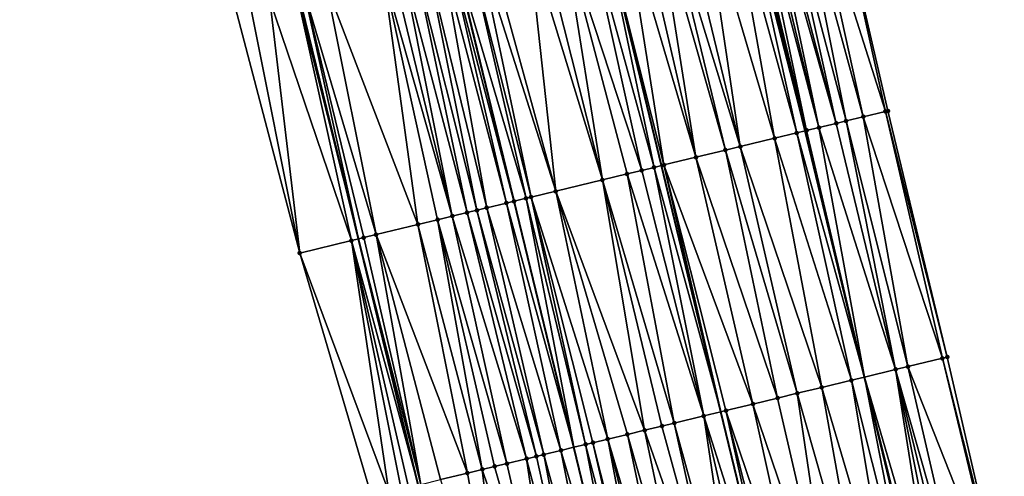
# Model space of a CAD drawing. Header units: feet. Extents: x 2004186 to 2014793, y 836912 to 864902.
# Tile 319 of 656: x 2010537 to 2010614, y 847268 to 847304. Entities that reach past the tile are written whole.
import ezdxf

# ---------------------------------------------------------------- set-up
doc = ezdxf.new("R2010")
doc.units = ezdxf.units.FT
doc.header["$LTSCALE"] = 100
doc.header["$MEASUREMENT"] = 0
for name, color, linetype, lineweight in [('EP_Travel Lane', 5, 'Continuous', 40), ('GPL_Skip Line', 2, 'Continuous', 40), ('Road Shots', 4, 'Continuous', 200), ('Road X-Section', 30, 'Continuous', 13)]:
    doc.layers.add(name, color=color, linetype=linetype, lineweight=lineweight)
doc.layers.add('I-77 SB_MM21-27-Surface-Border', color=7, linetype='Continuous')
doc.layers.add('I-77 SB_MM21-27-Surface-TIN', color=7, linetype='Continuous')

msp = doc.modelspace()

# ---------------------------------------------------------------- linework, layer by layer
at = {"layer": 'EP_Travel Lane'}
for points in [[(2010608.091378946, 847255.9501270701, 435.0121007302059), (2010603.394446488, 847275.3906890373, 434.9537945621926), (2010598.697513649, 847294.8312525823, 434.8961505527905), (2010594.000583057, 847314.2718068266, 434.8348474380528), (2010589.190720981, 847333.8803768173, 434.7601839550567), (2010584.182353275, 847353.2428890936, 434.6585365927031), (2010579.173935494, 847372.605594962, 434.6131880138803), (2010574.16553842, 847391.9682207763, 434.5445735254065), (2010569.039103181, 847411.4700085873, 434.4781928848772), (2010563.753789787, 847430.7588631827, 434.4026374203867), (2010558.468456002, 847450.0477921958, 434.3516094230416), (2010553.183134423, 847469.3366766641, 434.2858697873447), (2010547.781867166, 847488.7685210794, 434.2183601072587), (2010542.268788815, 847507.9936239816, 434.1532750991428), (2010536.755688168, 847527.2188046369, 434.1100472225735), (2010531.242614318, 847546.4438918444, 434.0405169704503)], [(2010568.141492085, 847266.8691364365, 433.6038975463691), (2010563.413541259, 847286.3022786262, 433.5727281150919), (2010558.685612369, 847305.7353306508, 433.5069775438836), (2010554.002863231, 847324.7645662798, 433.4408339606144), (2010549.033226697, 847344.1371373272, 433.3474596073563), (2010544.063586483, 847363.509722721, 433.2582551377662), (2010539.093930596, 847382.8823692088, 433.1867771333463), (2010534.134014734, 847401.9002741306, 433.1477865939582), (2010528.846882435, 847421.1886274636, 433.0713709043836), (2010523.559723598, 847440.4770776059, 433.026750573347), (2010518.272568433, 847459.765514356, 432.9778268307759), (2010512.997458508, 847478.6893602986, 432.90420897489), (2010507.435223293, 847497.9001719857, 432.8249358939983), (2010501.872985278, 847517.1109933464, 432.7483887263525), (2010496.310744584, 847536.3218239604, 432.6745083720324)]]:
    msp.add_polyline3d(points, dxfattribs=at)
at = {"layer": 'GPL_Skip Line'}
for points in [[(2010596.746246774, 847253.2076785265, 434.5645376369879), (2010592.049026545, 847272.648150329, 434.498719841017), (2010587.351797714, 847292.0886577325, 434.4466148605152), (2010582.654565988, 847311.5291771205, 434.3991260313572), (2010577.889383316, 847330.9526355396, 434.3357443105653), (2010572.876274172, 847350.313974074, 434.2487955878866), (2010567.863155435, 847369.6753496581, 434.1726220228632), (2010562.850011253, 847389.0368235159, 434.1250293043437), (2010557.764593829, 847408.3789562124, 434.0537638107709), (2010552.478721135, 847427.6676496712, 433.9758001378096), (2010547.192828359, 847446.9564164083, 433.9219558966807), (2010541.906942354, 847466.2451584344, 433.8599779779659), (2010536.53558436, 847485.5097937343, 433.7948865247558), (2010530.971944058, 847504.7202414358, 433.7267664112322), (2010525.4082939, 847523.9307231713, 433.6682218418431), (2010519.844656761, 847543.1411599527, 433.5970293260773)], [(2010585.139193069, 847250.4019683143, 434.1257069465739), (2010580.421065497, 847269.8374178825, 434.0705909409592), (2010575.702936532, 847289.2728731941, 434.0176316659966), (2010570.984810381, 847308.708316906, 433.9602819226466), (2010566.251671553, 847327.9377540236, 433.899035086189), (2010561.243294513, 847347.3003023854, 433.8078818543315), (2010556.234896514, 847366.6629317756, 433.7402924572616), (2010551.226490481, 847386.0255922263, 433.6817206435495), (2010546.192431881, 847405.2063266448, 433.626736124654), (2010540.91473325, 847424.4972799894, 433.5548544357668), (2010535.63701783, 847443.7882947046, 433.503136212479), (2010530.359326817, 847463.0792202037, 433.42210741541), (2010525.035118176, 847482.1773576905, 433.3471956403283), (2010519.452579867, 847501.382302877, 433.2714515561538), (2010513.870022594, 847520.5873133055, 433.2140708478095), (2010508.28748053, 847539.7922714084, 433.141995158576)]]:
    msp.add_polyline3d(points, dxfattribs=at)
at = {"layer": 'I-77 SB_MM21-27-Surface-Border', "color": 3, "linetype": 'ByBlock', "lineweight": -2}
for points in [[(2010537.901861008, 847548.3734999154, 434.2969934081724), (2010543.465499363, 847529.1630589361, 434.3670536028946), (2010549.029155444, 847509.9525567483, 434.4198438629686), (2010554.784894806, 847490.7977682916, 434.4942972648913), (2010560.230756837, 847471.2688848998, 434.5547133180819), (2010565.709528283, 847452.0330125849, 434.620206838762), (2010570.995420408, 847432.7442482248, 434.6747787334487), (2010576.088425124, 847413.4026213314, 434.7282799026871), (2010581.436470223, 847393.8517532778, 434.7942520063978), (2010586.449589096, 847374.490377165, 434.8702474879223), (2010591.269088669, 847355.0788855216, 434.9509261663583), (2010596.088601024, 847335.6673445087, 435.0172466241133), (2010600.733873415, 847315.8993769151, 435.0778965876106), (2010605.23669346, 847296.4119096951, 435.1348979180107), (2010609.933920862, 847276.9714082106, 435.1891929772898), (2010614.43675378, 847257.4838877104, 435.2256373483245)], [(2010564.444075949, 847265.9753165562, 433.4409948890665), (2010558.774834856, 847285.1808938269, 433.3625969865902), (2010553.688800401, 847304.5274321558, 433.3012278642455), (2010548.267261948, 847323.2786573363, 433.2157273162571), (2010542.86694586, 847342.539642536, 433.1025354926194), (2010537.853834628, 847361.9009891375, 433.0179328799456), (2010532.840706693, 847381.2624002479, 432.9520520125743), (2010527.867869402, 847400.1822567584, 432.8896436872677), (2010522.774893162, 847419.5237797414, 432.8019405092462), (2010517.874758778, 847438.9183314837, 432.7699891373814), (2010513.55328064, 847458.4714926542, 432.7487301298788), (2010509.065597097, 847477.5499058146, 432.7154625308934), (2010503.501965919, 847496.7603220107, 432.6384733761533), (2010498.514612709, 847516.1377822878, 432.5991657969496), (2010493.911453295, 847535.6265759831, 432.5768017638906)]]:
    msp.add_polyline3d(points, dxfattribs=at)
at = {"layer": 'I-77 SB_MM21-27-Surface-TIN', "color": 128, "linetype": 'ByBlock', "lineweight": -2}
for points in [[(2010598.984258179, 847315.4764743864, 435.0199251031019), (2010598.012248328, 847315.2415342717, 434.9899275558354), (2010603.292677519, 847295.9420139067, 435.0689063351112)], [(2010598.984258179, 847315.4764743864, 435.0199251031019), (2010605.042291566, 847296.3649213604, 435.1287779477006), (2010600.733873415, 847315.8993769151, 435.0778965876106)], [(2010598.984258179, 847315.4764743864, 435.0199251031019), (2010603.292677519, 847295.9420139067, 435.0689063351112), (2010605.042291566, 847296.3649213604, 435.1287779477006)], [(2010600.733873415, 847315.8993769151, 435.0778965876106), (2010605.042291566, 847296.3649213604, 435.1287779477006), (2010605.23669346, 847296.4119096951, 435.1348979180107)], [(2010595.679436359, 847314.6776296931, 434.8993278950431), (2010595.096228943, 847314.5366718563, 434.8837297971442), (2010599.793451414, 847295.0961907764, 434.945995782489)], [(2010596.06823883, 847314.7716118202, 434.913669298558), (2010595.679436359, 847314.6776296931, 434.8993278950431), (2010601.154259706, 847295.4251296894, 434.9967586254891)], [(2010595.679436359, 847314.6776296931, 434.8993278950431), (2010599.793451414, 847295.0961907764, 434.945995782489), (2010601.154259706, 847295.4251296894, 434.9967586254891)], [(2010596.845838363, 847314.95959846, 434.9509745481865), (2010596.06823883, 847314.7716118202, 434.913669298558), (2010601.154259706, 847295.4251296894, 434.9967586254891)], [(2010598.012248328, 847315.2415342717, 434.9899275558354), (2010596.845838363, 847314.95959846, 434.9509745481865), (2010601.931864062, 847295.6130963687, 435.0263768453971)], [(2010596.845838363, 847314.95959846, 434.9509745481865), (2010601.154259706, 847295.4251296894, 434.9967586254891), (2010601.931864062, 847295.6130963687, 435.0263768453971)], [(2010598.012248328, 847315.2415342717, 434.9899275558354), (2010601.931864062, 847295.6130963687, 435.0263768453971), (2010603.292677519, 847295.9420139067, 435.0689063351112)], [(2010592.76341652, 847313.9727691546, 434.7938531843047), (2010590.625004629, 847313.4558604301, 434.7122695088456), (2010596.294241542, 847294.2503004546, 434.7972045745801)], [(2010593.73542703, 847314.207706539, 434.8227990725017), (2010592.76341652, 847313.9727691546, 434.7938531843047), (2010598.043845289, 847294.6732505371, 434.873495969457)], [(2010592.76341652, 847313.9727691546, 434.7938531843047), (2010596.294241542, 847294.2503004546, 434.7972045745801), (2010598.043845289, 847294.6732505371, 434.873495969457)], [(2010593.73542703, 847314.207706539, 434.8227990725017), (2010598.697513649, 847294.8312525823, 434.8961505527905), (2010594.000583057, 847314.2718068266, 434.8348474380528)], [(2010593.73542703, 847314.207706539, 434.8227990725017), (2010598.043845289, 847294.6732505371, 434.873495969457), (2010598.697513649, 847294.8312525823, 434.8961505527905)], [(2010594.124227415, 847314.301697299, 434.8404656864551), (2010594.000583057, 847314.2718068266, 434.8348474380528), (2010598.821451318, 847294.8612102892, 434.9004459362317)], [(2010598.821451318, 847294.8612102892, 434.9004459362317), (2010594.000583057, 847314.2718068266, 434.8348474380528), (2010598.697513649, 847294.8312525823, 434.8961505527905)], [(2010594.707426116, 847314.4426912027, 434.8699560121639), (2010594.124227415, 847314.301697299, 434.8404656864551), (2010598.821451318, 847294.8612102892, 434.9004459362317)], [(2010595.096228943, 847314.5366718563, 434.8837297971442), (2010594.707426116, 847314.4426912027, 434.8699560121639), (2010599.793451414, 847295.0961907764, 434.945995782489)], [(2010594.707426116, 847314.4426912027, 434.8699560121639), (2010598.821451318, 847294.8612102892, 434.9004459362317), (2010599.793451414, 847295.0961907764, 434.945995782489)], [(2010590.625004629, 847313.4558604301, 434.7122695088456), (2010588.875391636, 847313.0329486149, 434.6507209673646), (2010593.572623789, 847293.5924274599, 434.6975400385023)], [(2010590.625004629, 847313.4558604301, 434.7122695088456), (2010593.572623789, 847293.5924274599, 434.6975400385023), (2010596.294241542, 847294.2503004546, 434.7972045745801)], [(2010586.931384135, 847312.5630178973, 434.5712787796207), (2010585.570581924, 847312.2340538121, 434.5108226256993), (2010590.073412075, 847292.7465447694, 434.5516881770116)], [(2010587.708989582, 847312.7509800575, 434.5991550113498), (2010586.931384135, 847312.5630178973, 434.5712787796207), (2010592.406219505, 847293.3104681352, 434.6495283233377)], [(2010586.931384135, 847312.5630178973, 434.5712787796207), (2010590.073412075, 847292.7465447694, 434.5516881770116), (2010592.406219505, 847293.3104681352, 434.6495283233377)], [(2010588.875391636, 847313.0329486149, 434.6507209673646), (2010587.708989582, 847312.7509800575, 434.5991550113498), (2010593.572623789, 847293.5924274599, 434.6975400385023)], [(2010587.708989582, 847312.7509800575, 434.5991550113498), (2010592.406219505, 847293.3104681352, 434.6495283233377), (2010593.572623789, 847293.5924274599, 434.6975400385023)], [(2010584.404173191, 847311.9521128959, 434.4699035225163), (2010582.654565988, 847311.5291771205, 434.3991260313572), (2010587.546199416, 847292.1356468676, 434.4530430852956)], [(2010585.570581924, 847312.2340538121, 434.5108226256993), (2010584.404173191, 847311.9521128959, 434.4699035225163), (2010590.073412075, 847292.7465447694, 434.5516881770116)], [(2010584.404173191, 847311.9521128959, 434.4699035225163), (2010587.546199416, 847292.1356468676, 434.4530430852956), (2010590.073412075, 847292.7465447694, 434.5516881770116)], [(2010579.544152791, 847310.7772929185, 434.2739237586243), (2010577.79454385, 847310.354364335, 434.2059163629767), (2010582.686169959, 847290.9608643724, 434.2714921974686)], [(2010581.488156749, 847311.247238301, 434.3590144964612), (2010579.544152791, 847310.7772929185, 434.2739237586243), (2010585.796584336, 847291.7127436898, 434.3948184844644)], [(2010579.544152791, 847310.7772929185, 434.2739237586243), (2010584.63018016, 847291.4307839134, 434.3466327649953), (2010585.796584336, 847291.7127436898, 434.3948184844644)], [(2010579.544152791, 847310.7772929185, 434.2739237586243), (2010582.686169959, 847290.9608643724, 434.2714921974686), (2010584.63018016, 847291.4307839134, 434.3466327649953)], [(2010581.488156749, 847311.247238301, 434.3590144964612), (2010586.76859261, 847291.9476903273, 434.427330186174), (2010582.654565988, 847311.5291771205, 434.3991260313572)], [(2010581.488156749, 847311.247238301, 434.3590144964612), (2010585.796584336, 847291.7127436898, 434.3948184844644), (2010586.76859261, 847291.9476903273, 434.427330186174)], [(2010586.76859261, 847291.9476903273, 434.427330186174), (2010587.351797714, 847292.0886577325, 434.4466148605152), (2010582.654565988, 847311.5291771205, 434.3991260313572)], [(2010587.546199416, 847292.1356468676, 434.4530430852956), (2010582.654565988, 847311.5291771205, 434.3991260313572), (2010587.351797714, 847292.0886577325, 434.4466148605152)], [(2010576.822535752, 847310.1194169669, 434.1731249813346), (2010573.712116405, 847309.3675582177, 434.0577266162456), (2010578.992540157, 847290.0680603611, 434.1453327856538)], [(2010577.79454385, 847310.354364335, 434.2059163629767), (2010576.822535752, 847310.1194169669, 434.1731249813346), (2010582.686169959, 847290.9608643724, 434.2714921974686)], [(2010576.822535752, 847310.1194169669, 434.1731249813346), (2010578.992540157, 847290.0680603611, 434.1453327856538), (2010582.686169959, 847290.9608643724, 434.2714921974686)], [(2010573.712116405, 847309.3675582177, 434.0577266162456), (2010572.934508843, 847309.1796048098, 434.033221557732), (2010578.992540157, 847290.0680603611, 434.1453327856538)], [(2010570.018483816, 847308.4747657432, 433.9360173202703), (2010568.852077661, 847308.1928141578, 433.8909887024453), (2010573.549303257, 847288.7523201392, 433.9482251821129)], [(2010570.601691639, 847308.6157218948, 433.9509663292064), (2010570.018483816, 847308.4747657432, 433.9360173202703), (2010575.104521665, 847289.1282133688, 433.992004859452)], [(2010570.018483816, 847308.4747657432, 433.9360173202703), (2010573.549303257, 847288.7523201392, 433.9482251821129), (2010575.104521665, 847289.1282133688, 433.992004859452)], [(2010570.601691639, 847308.6157218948, 433.9509663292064), (2010575.687723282, 847289.2691952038, 434.0168475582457), (2010570.984810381, 847308.708316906, 433.9602819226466)], [(2010570.601691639, 847308.6157218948, 433.9509663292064), (2010575.104521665, 847289.1282133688, 433.992004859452), (2010575.687723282, 847289.2691952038, 434.0168475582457)], [(2010570.990497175, 847308.709691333, 433.960420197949), (2010570.984810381, 847308.708316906, 433.9602819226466), (2010575.702936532, 847289.2728731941, 434.0176316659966)], [(2010575.687723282, 847289.2691952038, 434.0168475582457), (2010575.702936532, 847289.2728731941, 434.0176316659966), (2010570.984810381, 847308.708316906, 433.9602819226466)], [(2010572.156901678, 847308.9916497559, 434.0080824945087), (2010570.990497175, 847308.709691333, 433.960420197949), (2010576.659720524, 847289.5041874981, 434.0669453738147)], [(2010570.990497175, 847308.709691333, 433.960420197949), (2010575.702936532, 847289.2728731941, 434.0176316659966), (2010576.659720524, 847289.5041874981, 434.0669453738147)], [(2010572.934508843, 847309.1796048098, 434.033221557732), (2010572.156901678, 847308.9916497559, 434.0080824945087), (2010577.048522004, 847289.5981737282, 434.0828677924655)], [(2010572.156901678, 847308.9916497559, 434.0080824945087), (2010576.659720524, 847289.5041874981, 434.0669453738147), (2010577.048522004, 847289.5981737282, 434.0828677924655)], [(2010572.934508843, 847309.1796048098, 434.033221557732), (2010577.048522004, 847289.5981737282, 434.0828677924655), (2010578.992540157, 847290.0680603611, 434.1453327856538)], [(2010566.908058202, 847307.7229329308, 433.8306092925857), (2010566.130456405, 847307.534955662, 433.7969135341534), (2010570.827689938, 847288.0944287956, 433.8414929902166)], [(2010567.880067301, 847307.9578761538, 433.8618041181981), (2010566.908058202, 847307.7229329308, 433.8306092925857), (2010571.994093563, 847288.3763908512, 433.8905567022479)], [(2010566.908058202, 847307.7229329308, 433.8306092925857), (2010570.827689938, 847288.0944287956, 433.8414929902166), (2010571.994093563, 847288.3763908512, 433.8905567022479)], [(2010568.852077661, 847308.1928141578, 433.8909887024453), (2010567.880067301, 847307.9578761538, 433.8618041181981), (2010572.771696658, 847288.5643627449, 433.9221834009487)], [(2010567.880067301, 847307.9578761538, 433.8618041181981), (2010571.994093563, 847288.3763908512, 433.8905567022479), (2010572.771696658, 847288.5643627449, 433.9221834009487)], [(2010568.852077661, 847308.1928141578, 433.8909887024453), (2010572.771696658, 847288.5643627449, 433.9221834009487), (2010573.549303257, 847288.7523201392, 433.9482251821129)], [(2010565.35285197, 847307.3469893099, 433.7674226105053), (2010560.881615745, 847306.2662271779, 433.6149494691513), (2010568.106068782, 847287.4365698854, 433.747253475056)], [(2010566.130456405, 847307.534955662, 433.7969135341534), (2010565.35285197, 847307.3469893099, 433.7674226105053), (2010570.827689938, 847288.0944287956, 433.8414929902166)], [(2010565.35285197, 847307.3469893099, 433.7674226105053), (2010569.661281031, 847287.8124886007, 433.8008497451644), (2010570.827689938, 847288.0944287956, 433.8414929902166)], [(2010565.35285197, 847307.3469893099, 433.7674226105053), (2010568.106068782, 847287.4365698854, 433.747253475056), (2010569.661281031, 847287.8124886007, 433.8008497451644)], [(2010560.881615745, 847306.2662271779, 433.6149494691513), (2010559.132019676, 847305.84324532, 433.5264219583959), (2010564.80124124, 847286.6377488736, 433.6357722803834)], [(2010560.881615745, 847306.2662271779, 433.6149494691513), (2010564.80124124, 847286.6377488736, 433.6357722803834), (2010568.106068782, 847287.4365698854, 433.747253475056)], [(2010558.548818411, 847305.7022620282, 433.5010191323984), (2010556.410404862, 847305.185360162, 433.4220770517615), (2010562.857238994, 847286.1677964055, 433.5479488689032)], [(2010558.548818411, 847305.7022620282, 433.5010191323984), (2010563.413541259, 847286.3022786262, 433.5727281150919), (2010558.685612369, 847305.7353306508, 433.5069775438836)], [(2010558.548818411, 847305.7022620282, 433.5010191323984), (2010562.857238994, 847286.1677964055, 433.5479488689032), (2010563.413541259, 847286.3022786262, 433.5727281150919)], [(2010559.132019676, 847305.84324532, 433.5264219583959), (2010558.685612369, 847305.7353306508, 433.5069775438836), (2010563.413541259, 847286.3022786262, 433.5727281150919)], [(2010559.132019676, 847305.84324532, 433.5264219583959), (2010563.413541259, 847286.3022786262, 433.5727281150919), (2010563.829240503, 847286.4027710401, 433.5912445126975)], [(2010559.132019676, 847305.84324532, 433.5264219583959), (2010563.829240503, 847286.4027710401, 433.5912445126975), (2010564.80124124, 847286.6377488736, 433.6357722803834)], [(2010554.85520408, 847304.8093939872, 433.3502031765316), (2010553.688800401, 847304.5274321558, 433.3012278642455), (2010558.774834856, 847285.1808938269, 433.3625969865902)], [(2010556.410404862, 847305.185360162, 433.4220770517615), (2010554.85520408, 847304.8093939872, 433.3502031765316), (2010558.774834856, 847285.1808938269, 433.3625969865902)], [(2010556.410404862, 847305.185360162, 433.4220770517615), (2010558.774834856, 847285.1808938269, 433.3625969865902), (2010562.857238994, 847286.1677964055, 433.5479488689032)], [(2010605.042291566, 847296.3649213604, 435.1287779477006), (2010603.292677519, 847295.9420139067, 435.0689063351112), (2010609.545117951, 847276.8774279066, 435.1755550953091)], [(2010605.042291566, 847296.3649213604, 435.1287779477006), (2010609.933920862, 847276.9714082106, 435.1891929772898), (2010605.23669346, 847296.4119096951, 435.1348979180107)], [(2010605.042291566, 847296.3649213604, 435.1287779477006), (2010609.545117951, 847276.8774279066, 435.1755550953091), (2010609.933920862, 847276.9714082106, 435.1891929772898)], [(2010601.154259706, 847295.4251296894, 434.9967586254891), (2010599.793451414, 847295.0961907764, 434.945995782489), (2010605.851486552, 847275.9846305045, 435.0519599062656)], [(2010601.931864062, 847295.6130963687, 435.0263768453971), (2010601.154259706, 847295.4251296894, 434.9967586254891), (2010605.851486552, 847275.9846305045, 435.0519599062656)], [(2010603.292677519, 847295.9420139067, 435.0689063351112), (2010601.931864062, 847295.6130963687, 435.0263768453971), (2010606.823491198, 847276.2195921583, 435.0902507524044)], [(2010601.931864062, 847295.6130963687, 435.0263768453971), (2010605.851486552, 847275.9846305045, 435.0519599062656), (2010606.823491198, 847276.2195921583, 435.0902507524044)], [(2010603.292677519, 847295.9420139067, 435.0689063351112), (2010606.823491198, 847276.2195921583, 435.0902507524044), (2010609.545117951, 847276.8774279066, 435.1755550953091)], [(2010598.043845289, 847294.6732505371, 434.873495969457), (2010596.294241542, 847294.2503004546, 434.7972045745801), (2010602.352271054, 847275.1387634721, 434.9121568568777)], [(2010598.043845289, 847294.6732505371, 434.873495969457), (2010603.394446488, 847275.3906890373, 434.9537945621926), (2010598.697513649, 847294.8312525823, 434.8961505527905)], [(2010598.043845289, 847294.6732505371, 434.873495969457), (2010602.352271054, 847275.1387634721, 434.9121568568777), (2010603.394446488, 847275.3906890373, 434.9537945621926)], [(2010598.821451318, 847294.8612102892, 434.9004459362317), (2010598.697513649, 847294.8312525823, 434.8961505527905), (2010603.394446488, 847275.3906890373, 434.9537945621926)], [(2010599.793451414, 847295.0961907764, 434.945995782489), (2010598.821451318, 847294.8612102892, 434.9004459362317), (2010603.394446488, 847275.3906890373, 434.9537945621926)], [(2010599.793451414, 847295.0961907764, 434.945995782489), (2010603.394446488, 847275.3906890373, 434.9537945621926), (2010605.851486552, 847275.9846305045, 435.0519599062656)], [(2010596.294241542, 847294.2503004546, 434.7972045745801), (2010593.572623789, 847293.5924274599, 434.6975400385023), (2010600.019461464, 847274.574849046, 434.8177718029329)], [(2010596.294241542, 847294.2503004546, 434.7972045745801), (2010600.019461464, 847274.574849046, 434.8177718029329), (2010602.352271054, 847275.1387634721, 434.9121568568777)], [(2010592.406219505, 847293.3104681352, 434.6495283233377), (2010590.073412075, 847292.7465447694, 434.5516881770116), (2010596.520244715, 847273.72898719, 434.6799625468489)], [(2010593.572623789, 847293.5924274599, 434.6975400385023), (2010592.406219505, 847293.3104681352, 434.6495283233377), (2010598.075451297, 847274.1049293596, 434.7425849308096)], [(2010592.406219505, 847293.3104681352, 434.6495283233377), (2010596.520244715, 847273.72898719, 434.6799625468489), (2010598.075451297, 847274.1049293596, 434.7425849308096)], [(2010593.572623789, 847293.5924274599, 434.6975400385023), (2010598.075451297, 847274.1049293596, 434.7425849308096), (2010600.019461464, 847274.574849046, 434.8177718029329)], [(2010587.546199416, 847292.1356468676, 434.4530430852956), (2010587.351797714, 847292.0886577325, 434.4466148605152), (2010592.049026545, 847272.648150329, 434.498719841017)], [(2010590.073412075, 847292.7465447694, 434.5516881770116), (2010587.546199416, 847292.1356468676, 434.4530430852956), (2010594.576241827, 847273.2590373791, 434.5931723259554)], [(2010587.546199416, 847292.1356468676, 434.4530430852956), (2010592.049026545, 847272.648150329, 434.498719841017), (2010592.437829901, 847272.7421287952, 434.5116498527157)], [(2010587.546199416, 847292.1356468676, 434.4530430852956), (2010592.437829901, 847272.7421287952, 434.5116498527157), (2010594.576241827, 847273.2590373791, 434.5931723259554)], [(2010590.073412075, 847292.7465447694, 434.5516881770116), (2010594.576241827, 847273.2590373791, 434.5931723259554), (2010596.520244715, 847273.72898719, 434.6799625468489)], [(2010584.63018016, 847291.4307839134, 434.3466327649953), (2010582.686169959, 847290.9608643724, 434.2714921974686), (2010588.355405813, 847271.7553087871, 434.3581229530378)], [(2010585.796584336, 847291.7127436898, 434.3948184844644), (2010584.63018016, 847291.4307839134, 434.3466327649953), (2010590.688214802, 847272.3192256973, 434.4534648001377)], [(2010584.63018016, 847291.4307839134, 434.3466327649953), (2010588.355405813, 847271.7553087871, 434.3581229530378), (2010590.688214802, 847272.3192256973, 434.4534648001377)], [(2010586.76859261, 847291.9476903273, 434.427330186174), (2010585.796584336, 847291.7127436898, 434.3948184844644), (2010590.688214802, 847272.3192256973, 434.4534648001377)], [(2010586.76859261, 847291.9476903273, 434.427330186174), (2010592.049026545, 847272.648150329, 434.498719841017), (2010587.351797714, 847292.0886577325, 434.4466148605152)], [(2010586.76859261, 847291.9476903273, 434.427330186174), (2010590.688214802, 847272.3192256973, 434.4534648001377), (2010592.049026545, 847272.648150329, 434.498719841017)], [(2010582.686169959, 847290.9608643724, 434.2714921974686), (2010578.992540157, 847290.0680603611, 434.1453327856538), (2010586.022588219, 847271.191427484, 434.2764962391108)], [(2010582.686169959, 847290.9608643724, 434.2714921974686), (2010587.383402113, 847271.5203432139, 434.3183224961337), (2010588.355405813, 847271.7553087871, 434.3581229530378)], [(2010582.686169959, 847290.9608643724, 434.2714921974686), (2010586.022588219, 847271.191427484, 434.2764962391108), (2010587.383402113, 847271.5203432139, 434.3183224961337)], [(2010578.992540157, 847290.0680603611, 434.1453327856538), (2010577.048522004, 847289.5981737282, 434.0828677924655), (2010583.106571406, 847270.4865544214, 434.1662070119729)], [(2010578.992540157, 847290.0680603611, 434.1453327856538), (2010584.66178101, 847270.8624840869, 434.2240131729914), (2010586.022588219, 847271.191427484, 434.2764962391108)], [(2010578.992540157, 847290.0680603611, 434.1453327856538), (2010583.106571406, 847270.4865544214, 434.1662070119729), (2010584.66178101, 847270.8624840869, 434.2240131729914)], [(2010575.104521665, 847289.1282133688, 433.992004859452), (2010573.549303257, 847288.7523201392, 433.9482251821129), (2010579.4129489, 847269.5937202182, 434.0284367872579)], [(2010575.687723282, 847289.2691952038, 434.0168475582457), (2010575.104521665, 847289.1282133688, 433.992004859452), (2010580.421065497, 847269.8374178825, 434.0705909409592)], [(2010575.104521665, 847289.1282133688, 433.992004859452), (2010579.4129489, 847269.5937202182, 434.0284367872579), (2010580.421065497, 847269.8374178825, 434.0705909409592)], [(2010575.687723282, 847289.2691952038, 434.0168475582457), (2010580.421065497, 847269.8374178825, 434.0705909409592), (2010575.702936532, 847289.2728731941, 434.0176316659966)], [(2010576.659720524, 847289.5041874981, 434.0669453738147), (2010575.702936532, 847289.2728731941, 434.0176316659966), (2010580.421065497, 847269.8374178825, 434.0705909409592)], [(2010577.048522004, 847289.5981737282, 434.0828677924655), (2010576.659720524, 847289.5041874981, 434.0669453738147), (2010581.35695524, 847270.0636557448, 434.1097249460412)], [(2010576.659720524, 847289.5041874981, 434.0669453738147), (2010580.421065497, 847269.8374178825, 434.0705909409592), (2010581.35695524, 847270.0636557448, 434.1097249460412)], [(2010577.048522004, 847289.5981737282, 434.0828677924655), (2010581.940159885, 847270.204625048, 434.1297377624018), (2010583.106571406, 847270.4865544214, 434.1662070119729)], [(2010577.048522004, 847289.5981737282, 434.0828677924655), (2010581.35695524, 847270.0636557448, 434.1097249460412), (2010581.940159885, 847270.204625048, 434.1297377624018)], [(2010571.994093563, 847288.3763908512, 433.8905567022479), (2010570.827689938, 847288.0944287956, 433.8414929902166), (2010576.691330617, 847268.9358494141, 433.9296297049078)], [(2010572.771696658, 847288.5643627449, 433.9221834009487), (2010571.994093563, 847288.3763908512, 433.8905567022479), (2010577.468937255, 847269.1238066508, 433.955606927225)], [(2010571.994093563, 847288.3763908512, 433.8905567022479), (2010576.691330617, 847268.9358494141, 433.9296297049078), (2010577.468937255, 847269.1238066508, 433.955606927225)], [(2010573.549303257, 847288.7523201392, 433.9482251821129), (2010572.771696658, 847288.5643627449, 433.9221834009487), (2010578.052142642, 847269.2647728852, 433.9744377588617)], [(2010572.771696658, 847288.5643627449, 433.9221834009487), (2010577.468937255, 847269.1238066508, 433.955606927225), (2010578.052142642, 847269.2647728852, 433.9744377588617)], [(2010573.549303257, 847288.7523201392, 433.9482251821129), (2010578.052142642, 847269.2647728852, 433.9744377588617), (2010579.4129489, 847269.5937202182, 434.0284367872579)], [(2010569.661281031, 847287.8124886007, 433.8008497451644), (2010568.106068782, 847287.4365698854, 433.747253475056), (2010573.192110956, 847268.089999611, 433.7964629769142)], [(2010570.827689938, 847288.0944287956, 433.8414929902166), (2010569.661281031, 847287.8124886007, 433.8008497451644), (2010575.136125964, 847268.5598992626, 433.8639327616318)], [(2010569.661281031, 847287.8124886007, 433.8008497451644), (2010574.164118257, 847268.3249502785, 433.8305220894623), (2010575.136125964, 847268.5598992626, 433.8639327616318)], [(2010569.661281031, 847287.8124886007, 433.8008497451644), (2010573.192110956, 847268.089999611, 433.7964629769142), (2010574.164118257, 847268.3249502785, 433.8305220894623)], [(2010570.827689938, 847288.0944287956, 433.8414929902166), (2010575.136125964, 847268.5598992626, 433.8639327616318), (2010576.691330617, 847268.9358494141, 433.9296297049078)], [(2010568.106068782, 847287.4365698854, 433.747253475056), (2010564.80124124, 847286.6377488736, 433.6357722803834), (2010572.025703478, 847267.8080535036, 433.7535481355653)], [(2010568.106068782, 847287.4365698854, 433.747253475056), (2010572.025703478, 847267.8080535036, 433.7535481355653), (2010573.192110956, 847268.089999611, 433.7964629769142)], [(2010562.857238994, 847286.1677964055, 433.5479488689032), (2010558.774834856, 847285.1808938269, 433.3625969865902), (2010565.80487514, 847266.3042931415, 433.5062614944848)], [(2010562.857238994, 847286.1677964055, 433.5479488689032), (2010568.141492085, 847266.8691364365, 433.6038975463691), (2010563.413541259, 847286.3022786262, 433.5727281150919)], [(2010562.857238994, 847286.1677964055, 433.5479488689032), (2010567.360076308, 847266.6802577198, 433.5775153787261), (2010568.141492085, 847266.8691364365, 433.6038975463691)], [(2010562.857238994, 847286.1677964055, 433.5479488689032), (2010566.776873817, 847266.5392795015, 433.554068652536), (2010567.360076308, 847266.6802577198, 433.5775153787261)], [(2010562.857238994, 847286.1677964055, 433.5479488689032), (2010565.80487514, 847266.3042931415, 433.5062614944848), (2010566.776873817, 847266.5392795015, 433.554068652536)], [(2010563.829240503, 847286.4027710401, 433.5912445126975), (2010563.413541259, 847286.3022786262, 433.5727281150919), (2010568.332084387, 847266.9152051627, 433.6103323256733)], [(2010568.332084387, 847266.9152051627, 433.6103323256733), (2010563.413541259, 847286.3022786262, 433.5727281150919), (2010568.141492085, 847266.8691364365, 433.6038975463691)], [(2010564.80124124, 847286.6377488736, 433.6357722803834), (2010563.829240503, 847286.4027710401, 433.5912445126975), (2010568.332084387, 847266.9152051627, 433.6103323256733)], [(2010564.80124124, 847286.6377488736, 433.6357722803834), (2010569.887287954, 847267.2911598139, 433.6777625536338), (2010572.025703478, 847267.8080535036, 433.7535481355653)], [(2010564.80124124, 847286.6377488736, 433.6357722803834), (2010568.332084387, 847266.9152051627, 433.6103323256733), (2010569.887287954, 847267.2911598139, 433.6777625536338)], [(2010558.774834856, 847285.1808938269, 433.3625969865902), (2010564.444075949, 847265.9753165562, 433.4409948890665), (2010565.80487514, 847266.3042931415, 433.5062614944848)], [(2010609.545117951, 847276.8774279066, 435.1755550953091), (2010606.823491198, 847276.2195921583, 435.0902507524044), (2010614.242352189, 847257.4368981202, 435.219034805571)], [(2010609.545117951, 847276.8774279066, 435.1755550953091), (2010614.43675378, 847257.4838877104, 435.2256373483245), (2010609.933920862, 847276.9714082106, 435.1891929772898)], [(2010609.545117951, 847276.8774279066, 435.1755550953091), (2010614.242352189, 847257.4368981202, 435.219034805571), (2010614.43675378, 847257.4838877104, 435.2256373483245)], [(2010605.851486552, 847275.9846305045, 435.0519599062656), (2010603.394446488, 847275.3906890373, 434.9537945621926), (2010608.993502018, 847256.1682090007, 435.0522515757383)], [(2010606.823491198, 847276.2195921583, 435.0902507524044), (2010605.851486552, 847275.9846305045, 435.0519599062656), (2010611.326319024, 847256.7320927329, 435.1348134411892)], [(2010605.851486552, 847275.9846305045, 435.0519599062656), (2010610.548713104, 847256.5441325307, 435.1076940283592), (2010611.326319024, 847256.7320927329, 435.1348134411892)], [(2010605.851486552, 847275.9846305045, 435.0519599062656), (2010609.771107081, 847256.3561727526, 435.0807381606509), (2010610.548713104, 847256.5441325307, 435.1076940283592)], [(2010605.851486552, 847275.9846305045, 435.0519599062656), (2010608.993502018, 847256.1682090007, 435.0522515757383), (2010609.771107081, 847256.3561727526, 435.0807381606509)], [(2010606.823491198, 847276.2195921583, 435.0902507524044), (2010611.326319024, 847256.7320927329, 435.1348134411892), (2010614.242352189, 847257.4368981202, 435.219034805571)], [(2010602.352271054, 847275.1387634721, 434.9121568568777), (2010600.019461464, 847274.574849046, 434.8177718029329), (2010605.688694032, 847255.3693070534, 434.9096128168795)], [(2010602.352271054, 847275.1387634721, 434.9121568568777), (2010607.243898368, 847255.7452585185, 434.9758153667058), (2010603.394446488, 847275.3906890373, 434.9537945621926)], [(2010602.352271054, 847275.1387634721, 434.9121568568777), (2010605.688694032, 847255.3693070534, 434.9096128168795), (2010607.243898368, 847255.7452585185, 434.9758153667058)], [(2010607.243898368, 847255.7452585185, 434.9758153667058), (2010608.091378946, 847255.9501270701, 435.0121007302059), (2010603.394446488, 847275.3906890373, 434.9537945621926)], [(2010608.215900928, 847255.9802288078, 435.0174322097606), (2010603.394446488, 847275.3906890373, 434.9537945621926), (2010608.091378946, 847255.9501270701, 435.0121007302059)], [(2010608.993502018, 847256.1682090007, 435.0522515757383), (2010603.394446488, 847275.3906890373, 434.9537945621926), (2010608.215900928, 847255.9802288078, 435.0174322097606)], [(2010600.019461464, 847274.574849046, 434.8177718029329), (2010598.075451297, 847274.1049293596, 434.7425849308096), (2010603.550282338, 847254.852397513, 434.8277222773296)], [(2010600.019461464, 847274.574849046, 434.8177718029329), (2010603.550282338, 847254.852397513, 434.8277222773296), (2010605.688694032, 847255.3693070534, 434.9096128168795)], [(2010596.520244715, 847273.72898719, 434.6799625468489), (2010594.576241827, 847273.2590373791, 434.5931723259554), (2010601.023068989, 847254.241502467, 434.7301903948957)], [(2010598.075451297, 847274.1049293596, 434.7425849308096), (2010596.520244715, 847273.72898719, 434.6799625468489), (2010601.023068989, 847254.241502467, 434.7301903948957)], [(2010598.075451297, 847274.1049293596, 434.7425849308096), (2010601.023068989, 847254.241502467, 434.7301903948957), (2010603.550282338, 847254.852397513, 434.8277222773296)], [(2010592.437829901, 847272.7421287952, 434.5116498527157), (2010592.049026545, 847272.648150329, 434.498719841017), (2010596.746246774, 847253.2076785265, 434.5645376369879)], [(2010594.576241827, 847273.2590373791, 434.5931723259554), (2010592.437829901, 847272.7421287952, 434.5116498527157), (2010598.884659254, 847253.7245848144, 434.6451752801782)], [(2010592.437829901, 847272.7421287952, 434.5116498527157), (2010596.746246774, 847253.2076785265, 434.5645376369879), (2010597.329449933, 847253.348653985, 434.5869211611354)], [(2010592.437829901, 847272.7421287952, 434.5116498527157), (2010597.329449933, 847253.348653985, 434.5869211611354), (2010598.884659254, 847253.7245848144, 434.6451752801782)], [(2010594.576241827, 847273.2590373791, 434.5931723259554), (2010598.884659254, 847253.7245848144, 434.6451752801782), (2010601.023068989, 847254.241502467, 434.7301903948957)], [(2010590.688214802, 847272.3192256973, 434.4534648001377), (2010588.355405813, 847271.7553087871, 434.3581229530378), (2010593.635835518, 847252.4557862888, 434.4362508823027)], [(2010590.688214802, 847272.3192256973, 434.4534648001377), (2010596.746246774, 847253.2076785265, 434.5645376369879), (2010592.049026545, 847272.648150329, 434.498719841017)], [(2010590.688214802, 847272.3192256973, 434.4534648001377), (2010595.191038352, 847252.831743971, 434.5048482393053), (2010596.746246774, 847253.2076785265, 434.5645376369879)], [(2010590.688214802, 847272.3192256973, 434.4534648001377), (2010593.635835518, 847252.4557862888, 434.4362508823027), (2010595.191038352, 847252.831743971, 434.5048482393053)], [(2010586.022588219, 847271.191427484, 434.2764962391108), (2010584.66178101, 847270.8624840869, 434.2240131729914), (2010590.136609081, 847251.60996453, 434.3138870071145)], [(2010587.383402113, 847271.5203432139, 434.3183224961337), (2010586.022588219, 847271.191427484, 434.2764962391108), (2010592.663830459, 847252.2208263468, 434.3986196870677)], [(2010586.022588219, 847271.191427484, 434.2764962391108), (2010590.136609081, 847251.60996453, 434.3138870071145), (2010592.663830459, 847252.2208263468, 434.3986196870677)], [(2010588.355405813, 847271.7553087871, 434.3581229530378), (2010587.383402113, 847271.5203432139, 434.3183224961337), (2010592.663830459, 847252.2208263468, 434.3986196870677)], [(2010588.355405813, 847271.7553087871, 434.3581229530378), (2010592.663830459, 847252.2208263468, 434.3986196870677), (2010593.635835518, 847252.4557862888, 434.4362508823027)], [(2010583.106571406, 847270.4865544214, 434.1662070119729), (2010581.940159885, 847270.204625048, 434.1297377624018), (2010586.831783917, 847250.8111336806, 434.1986337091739)], [(2010584.66178101, 847270.8624840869, 434.2240131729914), (2010583.106571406, 847270.4865544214, 434.1662070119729), (2010588.775803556, 847251.2810141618, 434.2587190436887)], [(2010583.106571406, 847270.4865544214, 434.1662070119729), (2010587.998197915, 847251.093052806, 434.2311553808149), (2010588.775803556, 847251.2810141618, 434.2587190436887)], [(2010583.106571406, 847270.4865544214, 434.1662070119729), (2010586.831783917, 847250.8111336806, 434.1986337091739), (2010587.998197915, 847251.093052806, 434.2311553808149)], [(2010584.66178101, 847270.8624840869, 434.2240131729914), (2010588.775803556, 847251.2810141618, 434.2587190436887), (2010590.136609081, 847251.60996453, 434.3138870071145)], [(2010579.4129489, 847269.5937202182, 434.0284367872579), (2010578.052142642, 847269.2647728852, 433.9744377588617), (2010583.332571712, 847249.9652530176, 434.0535811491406)], [(2010579.4129489, 847269.5937202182, 434.0284367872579), (2010585.082179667, 847250.3881856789, 434.1231530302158), (2010580.421065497, 847269.8374178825, 434.0705909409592)], [(2010579.4129489, 847269.5937202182, 434.0284367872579), (2010583.332571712, 847249.9652530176, 434.0535811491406), (2010585.082179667, 847250.3881856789, 434.1231530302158)], [(2010581.35695524, 847270.0636557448, 434.1097249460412), (2010580.421065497, 847269.8374178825, 434.0705909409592), (2010585.139193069, 847250.4019683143, 434.1257069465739)], [(2010585.082179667, 847250.3881856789, 434.1231530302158), (2010585.139193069, 847250.4019683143, 434.1257069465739), (2010580.421065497, 847269.8374178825, 434.0705909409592)], [(2010581.940159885, 847270.204625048, 434.1297377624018), (2010581.35695524, 847270.0636557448, 434.1097249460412), (2010586.442981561, 847250.717151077, 434.184110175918)], [(2010581.35695524, 847270.0636557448, 434.1097249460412), (2010585.139193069, 847250.4019683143, 434.1257069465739), (2010586.442981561, 847250.717151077, 434.184110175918)], [(2010581.940159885, 847270.204625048, 434.1297377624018), (2010586.442981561, 847250.717151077, 434.184110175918), (2010586.831783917, 847250.8111336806, 434.1986337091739)], [(2010576.691330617, 847268.9358494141, 433.9296297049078), (2010575.136125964, 847268.5598992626, 433.8639327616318), (2010579.638956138, 847249.0723901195, 433.9047590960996)], [(2010577.468937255, 847269.1238066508, 433.955606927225), (2010576.691330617, 847268.9358494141, 433.9296297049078), (2010581.777363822, 847249.589316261, 433.9930439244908)], [(2010576.691330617, 847268.9358494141, 433.9296297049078), (2010579.638956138, 847249.0723901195, 433.9047590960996), (2010581.777363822, 847249.589316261, 433.9930439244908)], [(2010578.052142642, 847269.2647728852, 433.9744377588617), (2010577.468937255, 847269.1238066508, 433.955606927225), (2010581.777363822, 847249.589316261, 433.9930439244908)], [(2010578.052142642, 847269.2647728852, 433.9744377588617), (2010581.777363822, 847249.589316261, 433.9930439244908), (2010583.332571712, 847249.9652530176, 434.0535811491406)], [(2010573.192110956, 847268.089999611, 433.7964629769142), (2010572.025703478, 847267.8080535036, 433.7535481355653), (2010575.556530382, 847248.0855770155, 433.7538923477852)], [(2010574.164118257, 847268.3249502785, 433.8305220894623), (2010573.192110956, 847268.089999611, 433.7964629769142), (2010579.638956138, 847249.0723901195, 433.9047590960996)], [(2010573.192110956, 847268.089999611, 433.7964629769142), (2010575.556530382, 847248.0855770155, 433.7538923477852), (2010579.638956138, 847249.0723901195, 433.9047590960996)], [(2010575.136125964, 847268.5598992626, 433.8639327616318), (2010574.164118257, 847268.3249502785, 433.8305220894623), (2010579.638956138, 847249.0723901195, 433.9047590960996)], [(2010572.025703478, 847267.8080535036, 433.7535481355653), (2010569.887287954, 847267.2911598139, 433.6777625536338), (2010575.556530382, 847248.0855770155, 433.7538923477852)]]:
    msp.add_3dface(points, dxfattribs=at)
at = {"layer": 'Road Shots', "lineweight": 100}
for p in [(2010605.042291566, 847296.3649213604, 435.1287779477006), (2010605.23669346, 847296.4119096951, 435.1348979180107), (2010601.154259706, 847295.4251296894, 434.9967586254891), (2010601.931864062, 847295.6130963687, 435.0263768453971), (2010603.292677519, 847295.9420139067, 435.0689063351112), (2010598.043845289, 847294.6732505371, 434.873495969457), (2010598.821451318, 847294.8612102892, 434.9004459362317), (2010599.793451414, 847295.0961907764, 434.945995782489), (2010596.294241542, 847294.2503004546, 434.7972045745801), (2010592.406219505, 847293.3104681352, 434.6495283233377), (2010593.572623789, 847293.5924274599, 434.6975400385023), (2010587.546199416, 847292.1356468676, 434.4530430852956), (2010590.073412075, 847292.7465447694, 434.5516881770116), (2010584.63018016, 847291.4307839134, 434.3466327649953), (2010585.796584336, 847291.7127436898, 434.3948184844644), (2010586.76859261, 847291.9476903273, 434.427330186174), (2010582.686169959, 847290.9608643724, 434.2714921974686), (2010578.992540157, 847290.0680603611, 434.1453327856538), (2010575.104521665, 847289.1282133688, 433.992004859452), (2010575.687723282, 847289.2691952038, 434.0168475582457), (2010576.659720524, 847289.5041874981, 434.0669453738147), (2010577.048522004, 847289.5981737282, 434.0828677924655), (2010571.994093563, 847288.3763908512, 433.8905567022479), (2010572.771696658, 847288.5643627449, 433.9221834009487), (2010573.549303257, 847288.7523201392, 433.9482251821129), (2010569.661281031, 847287.8124886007, 433.8008497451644), (2010570.827689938, 847288.0944287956, 433.8414929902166), (2010568.106068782, 847287.4365698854, 433.747253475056), (2010562.857238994, 847286.1677964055, 433.5479488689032), (2010563.829240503, 847286.4027710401, 433.5912445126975), (2010564.80124124, 847286.6377488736, 433.6357722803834), (2010558.774834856, 847285.1808938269, 433.3625969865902), (2010609.545117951, 847276.8774279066, 435.1755550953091), (2010609.933920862, 847276.9714082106, 435.1891929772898), (2010605.851486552, 847275.9846305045, 435.0519599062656), (2010606.823491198, 847276.2195921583, 435.0902507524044), (2010602.352271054, 847275.1387634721, 434.9121568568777), (2010600.019461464, 847274.574849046, 434.8177718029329), (2010596.520244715, 847273.72898719, 434.6799625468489), (2010598.075451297, 847274.1049293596, 434.7425849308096), (2010592.437829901, 847272.7421287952, 434.5116498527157), (2010594.576241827, 847273.2590373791, 434.5931723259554), (2010590.688214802, 847272.3192256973, 434.4534648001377), (2010586.022588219, 847271.191427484, 434.2764962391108), (2010587.383402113, 847271.5203432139, 434.3183224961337), (2010588.355405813, 847271.7553087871, 434.3581229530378), (2010583.106571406, 847270.4865544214, 434.1662070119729), (2010584.66178101, 847270.8624840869, 434.2240131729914), (2010579.4129489, 847269.5937202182, 434.0284367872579), (2010581.35695524, 847270.0636557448, 434.1097249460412), (2010581.940159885, 847270.204625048, 434.1297377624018), (2010576.691330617, 847268.9358494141, 433.9296297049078), (2010577.468937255, 847269.1238066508, 433.955606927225), (2010578.052142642, 847269.2647728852, 433.9744377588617), (2010573.192110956, 847268.089999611, 433.7964629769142), (2010574.164118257, 847268.3249502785, 433.8305220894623), (2010575.136125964, 847268.5598992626, 433.8639327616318), (2010572.025703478, 847267.8080535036, 433.7535481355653)]:
    msp.add_point(p, dxfattribs=at)
at = {"layer": 'Road X-Section', "extrusion": (0.2348613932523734, -0.9720252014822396, 0.002670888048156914), "elevation": -351378.7561347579, "flags": 128}
msp.add_lwpolyline([(2153316.056775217, 1371.860810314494), (2153320.256775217, 1372.046162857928), (2153321.256775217, 1372.08945865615), (2153322.256775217, 1372.13398658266), (2153325.656775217, 1372.245468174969), (2153327.256775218, 1372.299064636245), (2153328.456775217, 1372.339708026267), (2153329.656775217, 1372.3887719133), (2153330.456775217, 1372.420398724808), (2153331.256775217, 1372.446440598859), (2153332.856775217, 1372.490220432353), (2153333.456775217, 1372.515063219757), (2153334.456775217, 1372.565161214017), (2153334.856775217, 1372.581083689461), (2153336.856775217, 1372.643548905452), (2153340.656775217, 1372.769708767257), (2153342.656775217, 1372.844849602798), (2153343.856775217, 1372.893035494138), (2153344.856775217, 1372.925547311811), (2153345.656775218, 1372.951260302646), (2153348.256775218, 1373.049905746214), (2153350.656775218, 1373.14774624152), (2153351.856775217, 1373.195758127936), (2153354.656775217, 1373.295423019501), (2153356.456775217, 1373.371714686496), (2153357.256775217, 1373.398664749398), (2153358.256775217, 1373.444214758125), (2153359.656775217, 1373.494977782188), (2153360.456775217, 1373.524596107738), (2153361.856775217, 1373.567125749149), (2153363.656775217, 1373.62699757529), (2153363.856775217, 1373.63311756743)], dxfattribs=at)
at = {"layer": 'Road X-Section', "extrusion": (0.2348614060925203, -0.9720251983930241, 0.002670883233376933), "elevation": -351358.7277031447, "flags": 128}
msp.add_lwpolyline([(2153317.061415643, 1371.884022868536), (2153318.461415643, 1371.949289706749), (2153319.461415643, 1371.99709703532), (2153320.061415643, 1372.020543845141), (2153321.061415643, 1372.053360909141), (2153322.661415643, 1372.120791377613), (2153324.861415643, 1372.196577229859), (2153326.061415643, 1372.239492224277), (2153327.061415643, 1372.273551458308), (2153328.061415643, 1372.306962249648), (2153329.661415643, 1372.372659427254), (2153330.461415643, 1372.398636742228), (2153331.061415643, 1372.41746764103), (2153332.461415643, 1372.471466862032), (2153334.461415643, 1372.552755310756), (2153335.061415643, 1372.572768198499), (2153336.261415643, 1372.609237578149), (2153337.861415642, 1372.667043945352), (2153339.261415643, 1372.71952719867), (2153340.661415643, 1372.761353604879), (2153341.661415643, 1372.801154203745), (2153344.061415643, 1372.896496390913), (2153345.861415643, 1372.954681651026), (2153348.061415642, 1373.036204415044), (2153350.061415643, 1373.122994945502), (2153351.661415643, 1373.185617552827), (2153353.661415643, 1373.260804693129), (2153356.061415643, 1373.355190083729), (2153359.661415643, 1373.494993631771), (2153360.661415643, 1373.533284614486), (2153363.461415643, 1373.618589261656), (2153363.861415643, 1373.632227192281)], dxfattribs=at)

doc.saveas('drawing.dxf')
